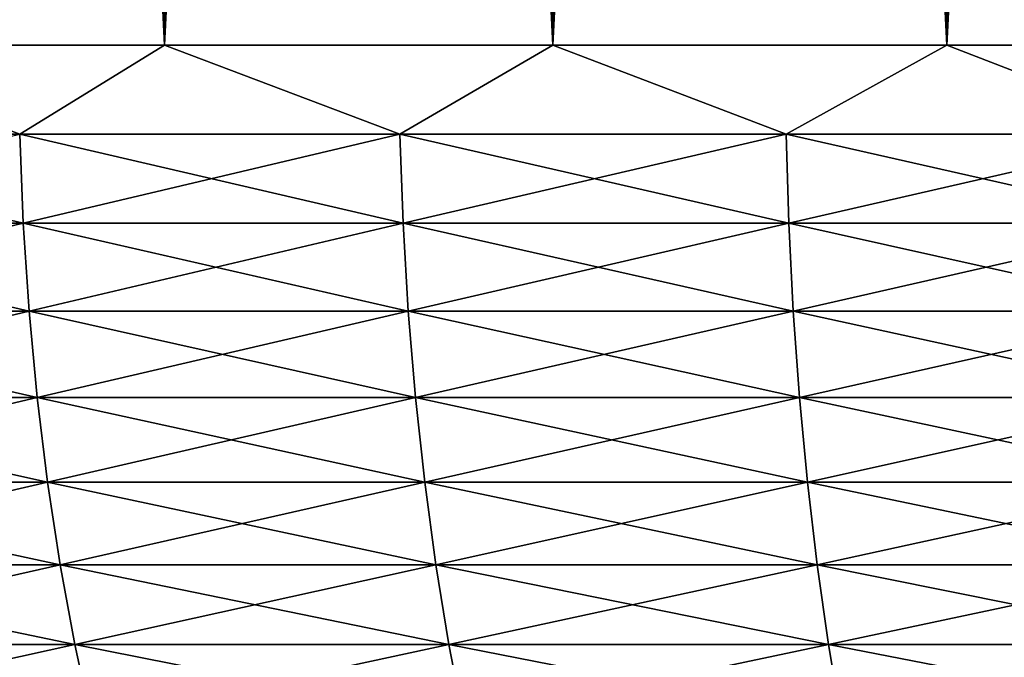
# Model space of a CAD drawing. Header units: millimetres. Extents: x -161 to 161, y -94 to 1149.
# Tile 324 of 656: x -4.039 to -2.857, y -92.835 to -92.069. Entities that reach past the tile are written whole.
import ezdxf

# ---------------------------------------------------------------- set-up
doc = ezdxf.new("R2010")
doc.units = ezdxf.units.MM
doc.header["$LTSCALE"] = 81.481481
for name, color, linetype in [('22', 7, 'CONTINUOUS'), ('23', 7, 'CONTINUOUS'), ('24', 7, 'CONTINUOUS'), ('25', 7, 'CONTINUOUS')]:
    doc.layers.add(name, color=color, linetype=linetype)

msp = doc.modelspace()

# ---------------------------------------------------------------- linework, layer by layer
at = {"layer": '22', "color": 7, "linetype": 'CONTINUOUS', "true_color": 0x323232}
for points in [[(-3.8651, -82.6, 10.2986), (-4.3233, -82.6, 10.1148), (-3.8651, -92.1, 10.2986), (-3.8651, -82.6, 10.2986)], [(-3.8651, -92.1, 10.2986), (-4.3233, -82.6, 10.1148), (-4.3233, -92.1, 10.1148), (-3.8651, -92.1, 10.2986)], [(-3.3992, -82.6, 10.4616), (-3.8651, -82.6, 10.2986), (-3.3992, -92.1, 10.4616), (-3.3992, -82.6, 10.4616)], [(-3.3992, -92.1, 10.4616), (-3.8651, -82.6, 10.2986), (-3.8651, -92.1, 10.2986), (-3.3992, -92.1, 10.4616)], [(-2.9264, -82.6, 10.6036), (-3.3992, -82.6, 10.4616), (-2.9264, -92.1, 10.6036), (-2.9264, -82.6, 10.6036)], [(-2.9264, -92.1, 10.6036), (-3.3992, -82.6, 10.4616), (-3.3992, -92.1, 10.4616), (-2.9264, -92.1, 10.6036)], [(-2.4477, -82.6, 10.7242), (-2.9264, -82.6, 10.6036), (-2.4477, -92.1, 10.7242), (-2.4477, -82.6, 10.7242)], [(-2.4477, -92.1, 10.7242), (-2.9264, -82.6, 10.6036), (-2.9264, -92.1, 10.6036), (-2.4477, -92.1, 10.7242)]]:
    msp.add_3dface(points, dxfattribs=at)
at = {"layer": '23', "color": 7, "linetype": 'CONTINUOUS', "true_color": 0x323232}
for points in [[(-4.3233, -82.6, -10.1148), (-3.8651, -82.6, -10.2986), (-4.3233, -92.1, -10.1148), (-4.3233, -82.6, -10.1148)], [(-4.3233, -92.1, -10.1148), (-3.8651, -82.6, -10.2986), (-3.8651, -92.1, -10.2986), (-4.3233, -92.1, -10.1148)], [(-3.8651, -82.6, -10.2986), (-3.3992, -82.6, -10.4616), (-3.8651, -92.1, -10.2986), (-3.8651, -82.6, -10.2986)], [(-3.8651, -92.1, -10.2986), (-3.3992, -82.6, -10.4616), (-3.3992, -92.1, -10.4616), (-3.8651, -92.1, -10.2986)], [(-3.3992, -82.6, -10.4616), (-2.9264, -82.6, -10.6036), (-3.3992, -92.1, -10.4616), (-3.3992, -82.6, -10.4616)], [(-3.3992, -92.1, -10.4616), (-2.9264, -82.6, -10.6036), (-2.9264, -92.1, -10.6036), (-3.3992, -92.1, -10.4616)], [(-2.9264, -82.6, -10.6036), (-2.4477, -82.6, -10.7242), (-2.9264, -92.1, -10.6036), (-2.9264, -82.6, -10.6036)], [(-2.9264, -92.1, -10.6036), (-2.4477, -82.6, -10.7242), (-2.4477, -92.1, -10.7242), (-2.9264, -92.1, -10.6036)]]:
    msp.add_3dface(points, dxfattribs=at)
at = {"layer": '24', "color": 7, "linetype": 'CONTINUOUS', "true_color": 0x323232}
for points in [[(-4.0389, -92.207, 10.2276), (-4.3233, -92.1, 10.1148), (-4.4874, -92.207, 10.0389), (-4.0389, -92.207, 10.2276)], [(-3.8651, -92.1, 10.2986), (-4.3233, -92.1, 10.1148), (-4.0389, -92.207, 10.2276), (-3.8651, -92.1, 10.2986)], [(-3.5826, -92.207, 10.3962), (-3.8651, -92.1, 10.2986), (-4.0389, -92.207, 10.2276), (-3.5826, -92.207, 10.3962)], [(-3.3992, -92.1, 10.4616), (-3.8651, -92.1, 10.2986), (-3.5826, -92.207, 10.3962), (-3.3992, -92.1, 10.4616)], [(-3.1192, -92.207, 10.5445), (-3.3992, -92.1, 10.4616), (-3.5826, -92.207, 10.3962), (-3.1192, -92.207, 10.5445)], [(-2.9264, -92.1, 10.6036), (-3.3992, -92.1, 10.4616), (-3.1192, -92.207, 10.5445), (-2.9264, -92.1, 10.6036)], [(-2.6497, -92.207, 10.6722), (-2.9264, -92.1, 10.6036), (-3.1192, -92.207, 10.5445), (-2.6497, -92.207, 10.6722)], [(-2.4477, -92.1, 10.7242), (-2.9264, -92.1, 10.6036), (-2.6497, -92.207, 10.6722), (-2.4477, -92.1, 10.7242)], [(-4.0389, -92.207, 10.2276), (-4.4874, -92.207, 10.0389), (-4.0347, -92.3136, 10.2169), (-4.0389, -92.207, 10.2276)], [(-4.0347, -92.3136, 10.2169), (-4.4874, -92.207, 10.0389), (-4.4827, -92.3136, 10.0284), (-4.0347, -92.3136, 10.2169)], [(-3.5826, -92.207, 10.3962), (-4.0389, -92.207, 10.2276), (-3.5788, -92.3136, 10.3854), (-3.5826, -92.207, 10.3962)], [(-3.5788, -92.3136, 10.3854), (-4.0389, -92.207, 10.2276), (-4.0347, -92.3136, 10.2169), (-3.5788, -92.3136, 10.3854)], [(-3.1192, -92.207, 10.5445), (-3.5826, -92.207, 10.3962), (-3.1159, -92.3136, 10.5335), (-3.1192, -92.207, 10.5445)], [(-3.1159, -92.3136, 10.5335), (-3.5826, -92.207, 10.3962), (-3.5788, -92.3136, 10.3854), (-3.1159, -92.3136, 10.5335)], [(-2.6497, -92.207, 10.6722), (-3.1192, -92.207, 10.5445), (-2.647, -92.3136, 10.661), (-2.6497, -92.207, 10.6722)], [(-2.647, -92.3136, 10.661), (-3.1192, -92.207, 10.5445), (-3.1159, -92.3136, 10.5335), (-2.647, -92.3136, 10.661)], [(-4.0347, -92.3136, 10.2169), (-4.4827, -92.3136, 10.0284), (-4.0277, -92.4191, 10.1992), (-4.0347, -92.3136, 10.2169)], [(-4.0277, -92.4191, 10.1992), (-4.4827, -92.3136, 10.0284), (-4.4749, -92.4191, 10.0111), (-4.0277, -92.4191, 10.1992)], [(-3.5788, -92.3136, 10.3854), (-4.0347, -92.3136, 10.2169), (-3.5726, -92.4191, 10.3674), (-3.5788, -92.3136, 10.3854)], [(-3.5726, -92.4191, 10.3674), (-4.0347, -92.3136, 10.2169), (-4.0277, -92.4191, 10.1992), (-3.5726, -92.4191, 10.3674)], [(-3.1159, -92.3136, 10.5335), (-3.5788, -92.3136, 10.3854), (-3.1105, -92.4191, 10.5153), (-3.1159, -92.3136, 10.5335)], [(-3.1105, -92.4191, 10.5153), (-3.5788, -92.3136, 10.3854), (-3.5726, -92.4191, 10.3674), (-3.1105, -92.4191, 10.5153)], [(-2.647, -92.3136, 10.661), (-3.1159, -92.3136, 10.5335), (-2.6424, -92.4191, 10.6426), (-2.647, -92.3136, 10.661)], [(-2.6424, -92.4191, 10.6426), (-3.1159, -92.3136, 10.5335), (-3.1105, -92.4191, 10.5153), (-2.6424, -92.4191, 10.6426)], [(-4.0277, -92.4191, 10.1992), (-4.4749, -92.4191, 10.0111), (-4.018, -92.5229, 10.1745), (-4.0277, -92.4191, 10.1992)], [(-4.018, -92.5229, 10.1745), (-4.4749, -92.4191, 10.0111), (-4.4641, -92.5229, 9.9868), (-4.018, -92.5229, 10.1745)], [(-3.5726, -92.4191, 10.3674), (-4.0277, -92.4191, 10.1992), (-3.564, -92.5229, 10.3423), (-3.5726, -92.4191, 10.3674)], [(-3.564, -92.5229, 10.3423), (-4.0277, -92.4191, 10.1992), (-4.018, -92.5229, 10.1745), (-3.564, -92.5229, 10.3423)], [(-3.1105, -92.4191, 10.5153), (-3.5726, -92.4191, 10.3674), (-3.103, -92.5229, 10.4898), (-3.1105, -92.4191, 10.5153)], [(-3.103, -92.5229, 10.4898), (-3.5726, -92.4191, 10.3674), (-3.564, -92.5229, 10.3423), (-3.103, -92.5229, 10.4898)], [(-2.6424, -92.4191, 10.6426), (-3.1105, -92.4191, 10.5153), (-2.636, -92.5229, 10.6168), (-2.6424, -92.4191, 10.6426)], [(-2.636, -92.5229, 10.6168), (-3.1105, -92.4191, 10.5153), (-3.103, -92.5229, 10.4898), (-2.636, -92.5229, 10.6168)], [(-4.018, -92.5229, 10.1745), (-4.4641, -92.5229, 9.9868), (-4.0055, -92.6246, 10.143), (-4.018, -92.5229, 10.1745)], [(-4.0055, -92.6246, 10.143), (-4.4641, -92.5229, 9.9868), (-4.4503, -92.6246, 9.9559), (-4.0055, -92.6246, 10.143)], [(-3.564, -92.5229, 10.3423), (-4.018, -92.5229, 10.1745), (-3.5529, -92.6246, 10.3103), (-3.564, -92.5229, 10.3423)], [(-3.5529, -92.6246, 10.3103), (-4.018, -92.5229, 10.1745), (-4.0055, -92.6246, 10.143), (-3.5529, -92.6246, 10.3103)], [(-3.103, -92.5229, 10.4898), (-3.564, -92.5229, 10.3423), (-3.0934, -92.6246, 10.4573), (-3.103, -92.5229, 10.4898)], [(-3.0934, -92.6246, 10.4573), (-3.564, -92.5229, 10.3423), (-3.5529, -92.6246, 10.3103), (-3.0934, -92.6246, 10.4573)], [(-2.636, -92.5229, 10.6168), (-3.103, -92.5229, 10.4898), (-2.6278, -92.6246, 10.5839), (-2.636, -92.5229, 10.6168)], [(-2.6278, -92.6246, 10.5839), (-3.103, -92.5229, 10.4898), (-3.0934, -92.6246, 10.4573), (-2.6278, -92.6246, 10.5839)], [(-4.0055, -92.6246, 10.143), (-4.4503, -92.6246, 9.9559), (-3.9904, -92.7236, 10.1048), (-4.0055, -92.6246, 10.143)], [(-3.9904, -92.7236, 10.1048), (-4.4503, -92.6246, 9.9559), (-4.4335, -92.7236, 9.9184), (-3.9904, -92.7236, 10.1048)], [(-3.5529, -92.6246, 10.3103), (-4.0055, -92.6246, 10.143), (-3.5396, -92.7236, 10.2715), (-3.5529, -92.6246, 10.3103)], [(-3.5396, -92.7236, 10.2715), (-4.0055, -92.6246, 10.143), (-3.9904, -92.7236, 10.1048), (-3.5396, -92.7236, 10.2715)], [(-3.0934, -92.6246, 10.4573), (-3.5529, -92.6246, 10.3103), (-3.0818, -92.7236, 10.418), (-3.0934, -92.6246, 10.4573)], [(-3.0818, -92.7236, 10.418), (-3.5529, -92.6246, 10.3103), (-3.5396, -92.7236, 10.2715), (-3.0818, -92.7236, 10.418)], [(-2.6278, -92.6246, 10.5839), (-3.0934, -92.6246, 10.4573), (-2.6179, -92.7236, 10.5441), (-2.6278, -92.6246, 10.5839)], [(-2.6179, -92.7236, 10.5441), (-3.0934, -92.6246, 10.4573), (-3.0818, -92.7236, 10.418), (-2.6179, -92.7236, 10.5441)], [(-3.9904, -92.7236, 10.1048), (-4.4335, -92.7236, 9.9184), (-3.9728, -92.8194, 10.0602), (-3.9904, -92.7236, 10.1048)], [(-3.9728, -92.8194, 10.0602), (-4.4335, -92.7236, 9.9184), (-4.4139, -92.8194, 9.8746), (-3.9728, -92.8194, 10.0602)], [(-3.5396, -92.7236, 10.2715), (-3.9904, -92.7236, 10.1048), (-3.5239, -92.8194, 10.2261), (-3.5396, -92.7236, 10.2715)], [(-3.5239, -92.8194, 10.2261), (-3.9904, -92.7236, 10.1048), (-3.9728, -92.8194, 10.0602), (-3.5239, -92.8194, 10.2261)], [(-3.0818, -92.7236, 10.418), (-3.5396, -92.7236, 10.2715), (-3.0681, -92.8194, 10.3719), (-3.0818, -92.7236, 10.418)], [(-3.0681, -92.8194, 10.3719), (-3.5396, -92.7236, 10.2715), (-3.5239, -92.8194, 10.2261), (-3.0681, -92.8194, 10.3719)], [(-2.6179, -92.7236, 10.5441), (-3.0818, -92.7236, 10.418), (-2.6064, -92.8194, 10.4975), (-2.6179, -92.7236, 10.5441)], [(-2.6064, -92.8194, 10.4975), (-3.0818, -92.7236, 10.418), (-3.0681, -92.8194, 10.3719), (-2.6064, -92.8194, 10.4975)], [(-3.9728, -92.8194, 10.0602), (-4.4139, -92.8194, 9.8746), (-3.9527, -92.9116, 10.0093), (-3.9728, -92.8194, 10.0602)], [(-3.9527, -92.9116, 10.0093), (-4.4139, -92.8194, 9.8746), (-4.3916, -92.9116, 9.8246), (-3.9527, -92.9116, 10.0093)], [(-3.5239, -92.8194, 10.2261), (-3.9728, -92.8194, 10.0602), (-3.5061, -92.9116, 10.1743), (-3.5239, -92.8194, 10.2261)], [(-3.5061, -92.9116, 10.1743), (-3.9728, -92.8194, 10.0602), (-3.9527, -92.9116, 10.0093), (-3.5061, -92.9116, 10.1743)], [(-3.0681, -92.8194, 10.3719), (-3.5239, -92.8194, 10.2261), (-3.0526, -92.9116, 10.3194), (-3.0681, -92.8194, 10.3719)], [(-3.0526, -92.9116, 10.3194), (-3.5239, -92.8194, 10.2261), (-3.5061, -92.9116, 10.1743), (-3.0526, -92.9116, 10.3194)], [(-2.6064, -92.8194, 10.4975), (-3.0681, -92.8194, 10.3719), (-2.5932, -92.9116, 10.4444), (-2.6064, -92.8194, 10.4975)], [(-2.5932, -92.9116, 10.4444), (-3.0681, -92.8194, 10.3719), (-3.0526, -92.9116, 10.3194), (-2.5932, -92.9116, 10.4444)]]:
    msp.add_3dface(points, dxfattribs=at)
at = {"layer": '25', "color": 7, "linetype": 'CONTINUOUS', "true_color": 0x323232}
for points in [[(-4.3233, -92.1, -10.1148), (-3.8651, -92.1, -10.2986), (-4.0389, -92.207, -10.2276), (-4.3233, -92.1, -10.1148)], [(-4.0389, -92.207, -10.2276), (-3.8651, -92.1, -10.2986), (-3.5826, -92.207, -10.3962), (-4.0389, -92.207, -10.2276)], [(-3.8651, -92.1, -10.2986), (-3.3992, -92.1, -10.4616), (-3.5826, -92.207, -10.3962), (-3.8651, -92.1, -10.2986)], [(-3.5826, -92.207, -10.3962), (-3.3992, -92.1, -10.4616), (-3.1192, -92.207, -10.5445), (-3.5826, -92.207, -10.3962)], [(-3.3992, -92.1, -10.4616), (-2.9264, -92.1, -10.6036), (-3.1192, -92.207, -10.5445), (-3.3992, -92.1, -10.4616)], [(-3.1192, -92.207, -10.5445), (-2.9264, -92.1, -10.6036), (-2.6497, -92.207, -10.6722), (-3.1192, -92.207, -10.5445)], [(-2.9264, -92.1, -10.6036), (-2.4477, -92.1, -10.7242), (-2.6497, -92.207, -10.6722), (-2.9264, -92.1, -10.6036)], [(-4.4827, -92.3136, -10.0284), (-4.0389, -92.207, -10.2276), (-4.0347, -92.3136, -10.2169), (-4.4827, -92.3136, -10.0284)], [(-4.0389, -92.207, -10.2276), (-3.5826, -92.207, -10.3962), (-4.0347, -92.3136, -10.2169), (-4.0389, -92.207, -10.2276)], [(-4.0347, -92.3136, -10.2169), (-3.5826, -92.207, -10.3962), (-3.5788, -92.3136, -10.3854), (-4.0347, -92.3136, -10.2169)], [(-3.5826, -92.207, -10.3962), (-3.1192, -92.207, -10.5445), (-3.5788, -92.3136, -10.3854), (-3.5826, -92.207, -10.3962)], [(-3.5788, -92.3136, -10.3854), (-3.1192, -92.207, -10.5445), (-3.1159, -92.3136, -10.5335), (-3.5788, -92.3136, -10.3854)], [(-3.1192, -92.207, -10.5445), (-2.6497, -92.207, -10.6722), (-3.1159, -92.3136, -10.5335), (-3.1192, -92.207, -10.5445)], [(-3.1159, -92.3136, -10.5335), (-2.6497, -92.207, -10.6722), (-2.647, -92.3136, -10.661), (-3.1159, -92.3136, -10.5335)], [(-4.4827, -92.3136, -10.0284), (-4.0347, -92.3136, -10.2169), (-4.4749, -92.4191, -10.0111), (-4.4827, -92.3136, -10.0284)], [(-4.4749, -92.4191, -10.0111), (-4.0347, -92.3136, -10.2169), (-4.0277, -92.4191, -10.1992), (-4.4749, -92.4191, -10.0111)], [(-4.0347, -92.3136, -10.2169), (-3.5788, -92.3136, -10.3854), (-4.0277, -92.4191, -10.1992), (-4.0347, -92.3136, -10.2169)], [(-4.0277, -92.4191, -10.1992), (-3.5788, -92.3136, -10.3854), (-3.5726, -92.4191, -10.3674), (-4.0277, -92.4191, -10.1992)], [(-3.5788, -92.3136, -10.3854), (-3.1159, -92.3136, -10.5335), (-3.5726, -92.4191, -10.3674), (-3.5788, -92.3136, -10.3854)], [(-3.5726, -92.4191, -10.3674), (-3.1159, -92.3136, -10.5335), (-3.1105, -92.4191, -10.5153), (-3.5726, -92.4191, -10.3674)], [(-3.1159, -92.3136, -10.5335), (-2.647, -92.3136, -10.661), (-3.1105, -92.4191, -10.5153), (-3.1159, -92.3136, -10.5335)], [(-3.1105, -92.4191, -10.5153), (-2.647, -92.3136, -10.661), (-2.6424, -92.4191, -10.6426), (-3.1105, -92.4191, -10.5153)], [(-4.4749, -92.4191, -10.0111), (-4.0277, -92.4191, -10.1992), (-4.4641, -92.5229, -9.9868), (-4.4749, -92.4191, -10.0111)], [(-4.4641, -92.5229, -9.9868), (-4.0277, -92.4191, -10.1992), (-4.018, -92.5229, -10.1745), (-4.4641, -92.5229, -9.9868)], [(-4.0277, -92.4191, -10.1992), (-3.5726, -92.4191, -10.3674), (-4.018, -92.5229, -10.1745), (-4.0277, -92.4191, -10.1992)], [(-4.018, -92.5229, -10.1745), (-3.5726, -92.4191, -10.3674), (-3.564, -92.5229, -10.3423), (-4.018, -92.5229, -10.1745)], [(-3.5726, -92.4191, -10.3674), (-3.1105, -92.4191, -10.5153), (-3.564, -92.5229, -10.3423), (-3.5726, -92.4191, -10.3674)], [(-3.564, -92.5229, -10.3423), (-3.1105, -92.4191, -10.5153), (-3.103, -92.5229, -10.4898), (-3.564, -92.5229, -10.3423)], [(-3.1105, -92.4191, -10.5153), (-2.6424, -92.4191, -10.6426), (-3.103, -92.5229, -10.4898), (-3.1105, -92.4191, -10.5153)], [(-3.103, -92.5229, -10.4898), (-2.6424, -92.4191, -10.6426), (-2.636, -92.5229, -10.6168), (-3.103, -92.5229, -10.4898)], [(-4.4641, -92.5229, -9.9868), (-4.018, -92.5229, -10.1745), (-4.4503, -92.6246, -9.9559), (-4.4641, -92.5229, -9.9868)], [(-4.4503, -92.6246, -9.9559), (-4.018, -92.5229, -10.1745), (-4.0055, -92.6246, -10.143), (-4.4503, -92.6246, -9.9559)], [(-4.018, -92.5229, -10.1745), (-3.564, -92.5229, -10.3423), (-4.0055, -92.6246, -10.143), (-4.018, -92.5229, -10.1745)], [(-4.0055, -92.6246, -10.143), (-3.564, -92.5229, -10.3423), (-3.5529, -92.6246, -10.3103), (-4.0055, -92.6246, -10.143)], [(-3.564, -92.5229, -10.3423), (-3.103, -92.5229, -10.4898), (-3.5529, -92.6246, -10.3103), (-3.564, -92.5229, -10.3423)], [(-3.5529, -92.6246, -10.3103), (-3.103, -92.5229, -10.4898), (-3.0934, -92.6246, -10.4573), (-3.5529, -92.6246, -10.3103)], [(-3.103, -92.5229, -10.4898), (-2.636, -92.5229, -10.6168), (-3.0934, -92.6246, -10.4573), (-3.103, -92.5229, -10.4898)], [(-3.0934, -92.6246, -10.4573), (-2.636, -92.5229, -10.6168), (-2.6278, -92.6246, -10.5839), (-3.0934, -92.6246, -10.4573)], [(-4.4503, -92.6246, -9.9559), (-4.0055, -92.6246, -10.143), (-4.4335, -92.7236, -9.9184), (-4.4503, -92.6246, -9.9559)], [(-4.4335, -92.7236, -9.9184), (-4.0055, -92.6246, -10.143), (-3.9904, -92.7236, -10.1048), (-4.4335, -92.7236, -9.9184)], [(-4.0055, -92.6246, -10.143), (-3.5529, -92.6246, -10.3103), (-3.9904, -92.7236, -10.1048), (-4.0055, -92.6246, -10.143)], [(-3.9904, -92.7236, -10.1048), (-3.5529, -92.6246, -10.3103), (-3.5396, -92.7236, -10.2715), (-3.9904, -92.7236, -10.1048)], [(-3.5529, -92.6246, -10.3103), (-3.0934, -92.6246, -10.4573), (-3.5396, -92.7236, -10.2715), (-3.5529, -92.6246, -10.3103)], [(-3.5396, -92.7236, -10.2715), (-3.0934, -92.6246, -10.4573), (-3.0818, -92.7236, -10.418), (-3.5396, -92.7236, -10.2715)], [(-3.0934, -92.6246, -10.4573), (-2.6278, -92.6246, -10.5839), (-3.0818, -92.7236, -10.418), (-3.0934, -92.6246, -10.4573)], [(-3.0818, -92.7236, -10.418), (-2.6278, -92.6246, -10.5839), (-2.6179, -92.7236, -10.5441), (-3.0818, -92.7236, -10.418)], [(-4.4335, -92.7236, -9.9184), (-3.9904, -92.7236, -10.1048), (-4.4139, -92.8194, -9.8746), (-4.4335, -92.7236, -9.9184)], [(-4.4139, -92.8194, -9.8746), (-3.9904, -92.7236, -10.1048), (-3.9728, -92.8194, -10.0602), (-4.4139, -92.8194, -9.8746)], [(-3.9904, -92.7236, -10.1048), (-3.5396, -92.7236, -10.2715), (-3.9728, -92.8194, -10.0602), (-3.9904, -92.7236, -10.1048)], [(-3.9728, -92.8194, -10.0602), (-3.5396, -92.7236, -10.2715), (-3.5239, -92.8194, -10.2261), (-3.9728, -92.8194, -10.0602)], [(-3.5396, -92.7236, -10.2715), (-3.0818, -92.7236, -10.418), (-3.5239, -92.8194, -10.2261), (-3.5396, -92.7236, -10.2715)], [(-3.5239, -92.8194, -10.2261), (-3.0818, -92.7236, -10.418), (-3.0681, -92.8194, -10.3719), (-3.5239, -92.8194, -10.2261)], [(-3.0818, -92.7236, -10.418), (-2.6179, -92.7236, -10.5441), (-3.0681, -92.8194, -10.3719), (-3.0818, -92.7236, -10.418)], [(-3.0681, -92.8194, -10.3719), (-2.6179, -92.7236, -10.5441), (-2.6064, -92.8194, -10.4975), (-3.0681, -92.8194, -10.3719)], [(-4.4139, -92.8194, -9.8746), (-3.9728, -92.8194, -10.0602), (-4.3916, -92.9116, -9.8246), (-4.4139, -92.8194, -9.8746)], [(-4.3916, -92.9116, -9.8246), (-3.9728, -92.8194, -10.0602), (-3.9527, -92.9116, -10.0093), (-4.3916, -92.9116, -9.8246)], [(-3.9728, -92.8194, -10.0602), (-3.5239, -92.8194, -10.2261), (-3.9527, -92.9116, -10.0093), (-3.9728, -92.8194, -10.0602)], [(-3.9527, -92.9116, -10.0093), (-3.5239, -92.8194, -10.2261), (-3.5061, -92.9116, -10.1743), (-3.9527, -92.9116, -10.0093)], [(-3.5239, -92.8194, -10.2261), (-3.0681, -92.8194, -10.3719), (-3.5061, -92.9116, -10.1743), (-3.5239, -92.8194, -10.2261)], [(-3.5061, -92.9116, -10.1743), (-3.0681, -92.8194, -10.3719), (-3.0526, -92.9116, -10.3194), (-3.5061, -92.9116, -10.1743)], [(-3.0681, -92.8194, -10.3719), (-2.6064, -92.8194, -10.4975), (-3.0526, -92.9116, -10.3194), (-3.0681, -92.8194, -10.3719)], [(-3.0526, -92.9116, -10.3194), (-2.6064, -92.8194, -10.4975), (-2.5932, -92.9116, -10.4444), (-3.0526, -92.9116, -10.3194)]]:
    msp.add_3dface(points, dxfattribs=at)

doc.saveas('drawing.dxf')
